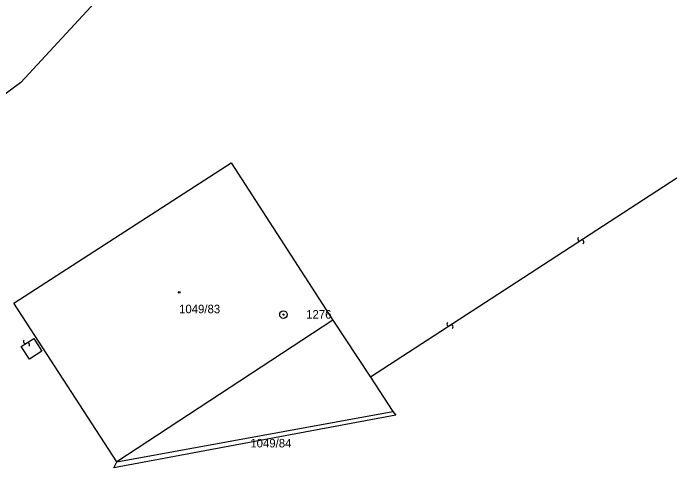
# Model space of a CAD drawing. Extents: x -469926 to -462499, y -1098642 to -1092733.
# Drawn here: x -465572.6 to -465440, y -1095927 to -1095836.3 of the extents above; entities that cross this region are included whole.
import ezdxf

# ---------------------------------------------------------------- set-up
doc = ezdxf.new("R2010")
doc.units = 0
for name, color, linetype in [('Vrstva 1', 7, 'Continuous'), ('Vrstva 11', 7, 'Continuous'), ('Vrstva 24', 7, 'Continuous'), ('Vrstva 25', 7, 'Continuous'), ('Vrstva 4', 7, 'Continuous'), ('Vrstva 50', 7, 'Continuous'), ('Vrstva 51', 7, 'Continuous')]:
    doc.layers.add(name, color=color, linetype=linetype)

msp = doc.modelspace()

# ---------------------------------------------------------------- linework, layer by layer
at = {"layer": 'Vrstva 1'}
for p, q in [((-465572.45, -1095894.19), (-465529.05, -1095866.13)), ((-465529.05, -1095866.13), (-465508.7, -1095897.59)), ((-465551.9, -1095925.83), (-465572.45, -1095894.19)), ((-465508.7, -1095897.59), (-465551.9, -1095925.83)), ((-465508.7, -1095897.59), (-465501.22, -1095908.96)), ((-465501.22, -1095908.96), (-465496.74, -1095915.77)), ((-465496.16, -1095916.55), (-465552.46, -1095927.02)), ((-465496.74, -1095915.77), (-465496.16, -1095916.55)), ((-465552.46, -1095927.02), (-465551.9, -1095925.83))]:
    msp.add_line(p, q, dxfattribs=at)
at = {"layer": 'Vrstva 11'}
msp.add_lwpolyline([(-465448.67, -1095722.61), (-465449.05, -1095723), (-465449.05, -1095723), (-465520.54, -1095796.96), (-465532.33, -1095808.25), (-465571.08, -1095850.14), (-465575.23, -1095853.19), (-465592.51, -1095858.01)], dxfattribs=at)
at = {"layer": 'Vrstva 24'}
for radius in [0.75, 0.1]:
    msp.add_circle((-465518.58, -1095896.46), radius, dxfattribs=at)
at = {"layer": 'Vrstva 25'}
msp.add_circle((-465539.4, -1095892.01), 0.175, dxfattribs=at)
at = {"layer": 'Vrstva 4'}
for p, q in [((-465440.01, -1095869.19), (-465470.64, -1095889.09)), ((-465470.64, -1095889.09), (-465501.22, -1095908.96)), ((-465570.95, -1095902.85), (-465568.45, -1095901.2)), ((-465568.45, -1095901.2), (-465566.83, -1095903.72)), ((-465569.29, -1095905.33), (-465570.95, -1095902.85)), ((-465566.83, -1095903.72), (-465569.29, -1095905.33)), ((-465551.9, -1095925.83), (-465496.74, -1095915.77))]:
    msp.add_line(p, q, dxfattribs=at)
at = {"layer": 'Vrstva 51'}
for centre, radius, start, end in [((-465459.42, -1095881.35), 0.376, 123.0204, 309.3315), ((-465458.94, -1095881.93), 0.377, 302.3443, 130.0075), ((-465485.54, -1095898.33), 0.376, 123.0204, 309.3315), ((-465485.06, -1095898.91), 0.377, 302.3443, 130.0075), ((-465570.15, -1095901.87), 0.376, 123.0204, 309.3315), ((-465569.67, -1095902.45), 0.377, 302.3443, 130.0075)]:
    msp.add_arc(centre, radius, start, end, dxfattribs=at)

# ---------------------------------------------------------------- texts
at = {"layer": 'Vrstva 50'}
for s, p in [('1049/83', (-465539.44, -1095896.18)), ('1276', (-465514.04, -1095897.25)), ('1049/84', (-465525.2, -1095922.97))]:
    msp.add_text(s, height=1.7, dxfattribs=at).set_placement(p)

doc.saveas('drawing.dxf')
